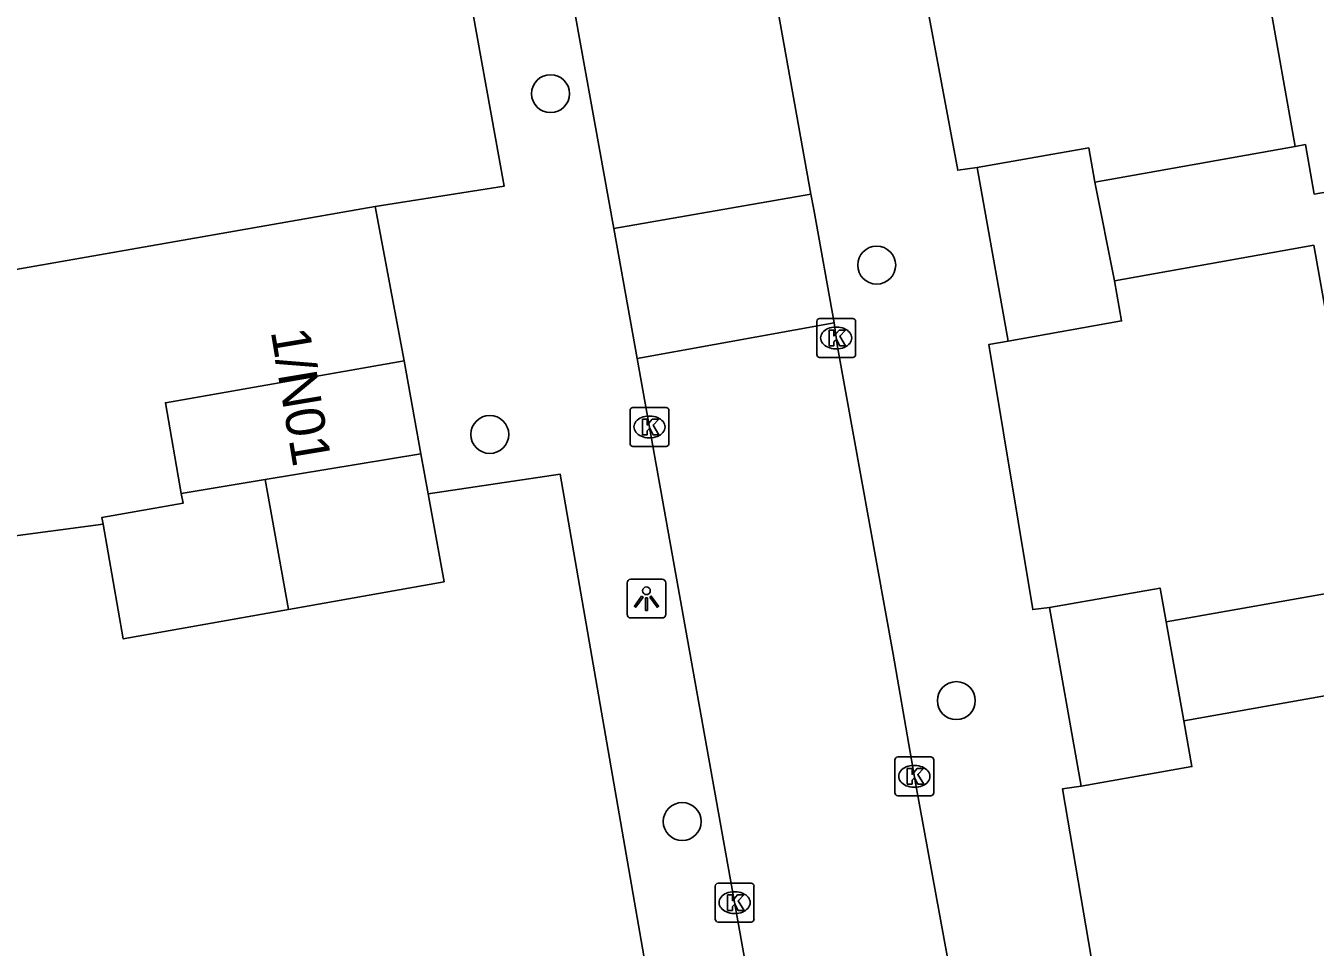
# Model space of a CAD drawing. Extents: x 157793 to 159380, y 380882 to 382313.
# Drawn here: x 158299.54 to 158332.75, y 381290.53 to 381314.27 of the extents above; entities that cross this region are included whole.
import ezdxf

# ---------------------------------------------------------------- set-up
doc = ezdxf.new("R2010")
doc.units = 0
for name, color, linetype in [('IMGEO_Boom', 7, 'Continuous'), ('IMGEO_Kolk', 7, 'Continuous'), ('IMGEO_Lichtpunt', 7, 'Continuous'), ('IMGEO_Pand', 7, 'Continuous'), ('IMGEO_Pand_nummerreeks', 7, 'Continuous'), ('IMGEO_Rijbaan_lokaal_open', 7, 'Continuous'), ('IMGEO_Voetpad_open', 7, 'Continuous')]:
    doc.layers.add(name, color=color, linetype=linetype)

msp = doc.modelspace()

# ---------------------------------------------------------------- linework, layer by layer
at = {"layer": 'IMGEO_Boom'}
for centre in [(158313.056, 381312.521), (158321.458, 381308.104), (158311.492, 381303.741), (158323.509, 381296.883), (158316.447, 381293.768)]:
    msp.add_circle(centre, 0.489, dxfattribs=at)
at = {"layer": 'IMGEO_Kolk'}
for p, q in [((158319.913, 381305.801), (158319.913, 381306.653)), ((158319.988, 381306.727), (158320.84, 381306.727)), ((158320.914, 381306.653), (158320.914, 381305.801)), ((158320.401, 381306.507), (158320.426, 381306.507)), ((158320.84, 381305.727), (158319.988, 381305.727)), ((158320.424, 381305.947), (158320.399, 381305.947)), ((158315.104, 381303.509), (158315.104, 381304.361)), ((158315.179, 381304.435), (158316.031, 381304.435)), ((158316.105, 381304.361), (158316.105, 381303.509)), ((158315.592, 381304.215), (158315.617, 381304.215)), ((158315.615, 381303.655), (158315.59, 381303.655)), ((158316.031, 381303.435), (158315.179, 381303.435)), ((158321.925, 381294.507), (158321.925, 381295.359)), ((158322, 381295.433), (158322.852, 381295.433)), ((158322.926, 381295.359), (158322.926, 381294.507)), ((158322.413, 381295.213), (158322.438, 381295.213)), ((158322.852, 381294.433), (158322, 381294.433)), ((158322.436, 381294.653), (158322.411, 381294.653)), ((158317.296, 381291.253), (158317.296, 381292.105)), ((158317.371, 381292.179), (158318.223, 381292.179)), ((158318.297, 381292.105), (158318.297, 381291.253)), ((158317.784, 381291.959), (158317.809, 381291.959)), ((158317.807, 381291.399), (158317.782, 381291.399)), ((158318.223, 381291.179), (158317.371, 381291.179))]:
    msp.add_line(p, q, dxfattribs=at)
for points in [[(158319.913, 381305.801), (158319.913, 381306.653)], [(158319.988, 381306.727), (158320.84, 381306.727)], [(158320.914, 381306.653), (158320.914, 381305.801)], [(158320.234, 381306.427), (158320.357, 381306.427), (158320.357, 381306.276), (158320.487, 381306.427), (158320.651, 381306.427), (158320.505, 381306.276), (158320.658, 381306.027), (158320.506, 381306.027), (158320.421, 381306.191), (158320.357, 381306.124), (158320.357, 381306.027), (158320.234, 381306.027), (158320.234, 381306.427)], [(158320.84, 381305.727), (158319.988, 381305.727)], [(158315.104, 381303.509), (158315.104, 381304.361)], [(158315.179, 381304.435), (158316.031, 381304.435)], [(158316.105, 381304.361), (158316.105, 381303.509)], [(158315.425, 381304.135), (158315.548, 381304.135), (158315.548, 381303.984), (158315.678, 381304.135), (158315.842, 381304.135), (158315.696, 381303.984), (158315.849, 381303.735), (158315.697, 381303.735), (158315.612, 381303.899), (158315.548, 381303.832), (158315.548, 381303.735), (158315.425, 381303.735), (158315.425, 381304.135)], [(158316.031, 381303.435), (158315.179, 381303.435)], [(158321.925, 381294.507), (158321.925, 381295.359)], [(158322, 381295.433), (158322.852, 381295.433)], [(158322.926, 381295.359), (158322.926, 381294.507)], [(158322.246, 381295.133), (158322.369, 381295.133), (158322.369, 381294.982), (158322.499, 381295.133), (158322.663, 381295.133), (158322.517, 381294.982), (158322.67, 381294.733), (158322.518, 381294.733), (158322.433, 381294.897), (158322.369, 381294.83), (158322.369, 381294.733), (158322.246, 381294.733), (158322.246, 381295.133)], [(158322.852, 381294.433), (158322, 381294.433)], [(158317.296, 381291.253), (158317.296, 381292.105)], [(158317.371, 381292.179), (158318.223, 381292.179)], [(158318.297, 381292.105), (158318.297, 381291.253)], [(158317.617, 381291.879), (158317.74, 381291.879), (158317.74, 381291.728), (158317.87, 381291.879), (158318.034, 381291.879), (158317.888, 381291.728), (158318.041, 381291.479), (158317.889, 381291.479), (158317.804, 381291.643), (158317.74, 381291.576), (158317.74, 381291.479), (158317.617, 381291.479), (158317.617, 381291.879)], [(158318.223, 381291.179), (158317.371, 381291.179)]]:
    msp.add_lwpolyline(points, dxfattribs=at)
for centre, start, end in [((158319.99, 381306.651), 91.552, 178.448), ((158319.99, 381306.651), 91.552, 178.448), ((158320.838, 381306.651), 1.552, 88.448), ((158320.838, 381306.651), 1.552, 88.448), ((158319.99, 381305.803), 181.552, 268.448), ((158319.99, 381305.803), 181.552, 268.448), ((158320.838, 381305.803), 271.552, 358.448), ((158320.838, 381305.803), 271.552, 358.448), ((158315.181, 381304.359), 91.552, 178.448), ((158315.181, 381304.359), 91.552, 178.448), ((158316.029, 381304.359), 1.552, 88.448), ((158316.029, 381304.359), 1.552, 88.448), ((158315.181, 381303.511), 181.552, 268.448), ((158315.181, 381303.511), 181.552, 268.448), ((158316.029, 381303.511), 271.552, 358.448), ((158316.029, 381303.511), 271.552, 358.448), ((158322.002, 381295.357), 91.552, 178.448), ((158322.002, 381295.357), 91.552, 178.448), ((158322.85, 381295.357), 1.552, 88.448), ((158322.85, 381295.357), 1.552, 88.448), ((158322.002, 381294.509), 181.552, 268.448), ((158322.002, 381294.509), 181.552, 268.448), ((158322.85, 381294.509), 271.552, 358.448), ((158322.85, 381294.509), 271.552, 358.448), ((158317.373, 381292.103), 91.552, 178.448), ((158317.373, 381292.103), 91.552, 178.448), ((158318.221, 381292.103), 1.552, 88.448), ((158318.221, 381292.103), 1.552, 88.448), ((158317.373, 381291.255), 181.552, 268.448), ((158317.373, 381291.255), 181.552, 268.448), ((158318.221, 381291.255), 271.552, 358.448), ((158318.221, 381291.255), 271.552, 358.448)]:
    msp.add_arc(centre, 0.0765, start, end, dxfattribs=at)
for centre, major_axis, ratio, start_param, end_param in [((158320.4, 381306.227), (-0.387, 0.002), 0.722429, 4.712389, 7.853982), ((158320.425, 381306.227), (-0.39, 0.002), 0.717154, 1.570796, 4.712389), ((158315.591, 381303.935), (-0.387, 0.002), 0.722429, 4.712389, 7.853982), ((158315.616, 381303.935), (-0.39, 0.002), 0.717154, 1.570796, 4.712389), ((158322.412, 381294.933), (-0.387, 0.002), 0.722429, 4.712389, 7.853982), ((158322.437, 381294.933), (-0.39, 0.002), 0.717154, 1.570796, 4.712389), ((158317.783, 381291.679), (-0.387, 0.002), 0.722429, 4.712389, 7.853982), ((158317.808, 381291.679), (-0.39, 0.002), 0.717154, 1.570796, 4.712389)]:
    msp.add_ellipse(centre, major_axis=major_axis, ratio=ratio, start_param=start_param, end_param=end_param, dxfattribs=at)
at = {"layer": 'IMGEO_Lichtpunt'}
for p, q in [((158315.93, 381300.01), (158315.122, 381300.01)), ((158315.93, 381300.01), (158315.122, 381300.01)), ((158315.028, 381299.915), (158315.028, 381299.108)), ((158315.028, 381299.915), (158315.028, 381299.108)), ((158316.024, 381299.108), (158316.024, 381299.915)), ((158316.024, 381299.108), (158316.024, 381299.915)), ((158315.122, 381299.014), (158315.93, 381299.014)), ((158315.122, 381299.014), (158315.93, 381299.014))]:
    msp.add_line(p, q, dxfattribs=at)
for points in [[(158315.402, 381299.579), (158315.441, 381299.551), (158315.253, 381299.289), (158315.215, 381299.316), (158315.402, 381299.579)], [(158315.504, 381299.531), (158315.551, 381299.531), (158315.551, 381299.209), (158315.504, 381299.209), (158315.504, 381299.531)], [(158315.614, 381299.551), (158315.652, 381299.578), (158315.839, 381299.316), (158315.8, 381299.288), (158315.614, 381299.551)]]:
    msp.add_lwpolyline(points, dxfattribs=at)
msp.add_circle((158315.527, 381299.713), 0.0994, dxfattribs=at)
for centre, start, end in [((158315.122, 381299.915), 90, 180), ((158315.122, 381299.915), 90, 180), ((158315.93, 381299.915), 0, 90), ((158315.93, 381299.915), 0, 90), ((158315.122, 381299.108), 180, 270), ((158315.122, 381299.108), 180, 270), ((158315.93, 381299.108), 270, 0), ((158315.93, 381299.108), 270, 360)]:
    msp.add_arc(centre, 0.0946, start, end, dxfattribs=at)
at = {"layer": 'IMGEO_Pand'}
for points in [[(158331.191, 381315.291), (158331.238, 381315.028), (158331.539, 381315.081), (158332.236, 381311.161)], [(158342.946, 381311.706), (158332.728, 381309.936), (158332.501, 381311.208), (158332.236, 381311.161)], [(158327.075, 381310.244), (158326.919, 381311.125), (158324.049, 381310.615)], [(158332.236, 381311.161), (158327.075, 381310.244)], [(158324.843, 381306.147), (158324.049, 381310.615)], [(158327.075, 381310.244), (158327.581, 381307.703)], [(158327.581, 381307.703), (158332.714, 381308.615), (158333.486, 381304.269), (158333.173, 381304.213), (158333.208, 381304.016)], [(158324.843, 381306.147), (158327.765, 381306.666), (158327.581, 381307.703)], [(158303.546, 381302.22), (158303.135, 381304.558), (158309.288, 381305.639)], [(158309.288, 381305.639), (158309.719, 381303.244)], [(158305.708, 381302.579), (158309.719, 381303.244)], [(158309.719, 381303.244), (158309.906, 381302.208)], [(158303.546, 381302.22), (158305.708, 381302.579)], [(158305.708, 381302.579), (158306.303, 381299.232)], [(158301.532, 381301.426), (158301.501, 381301.602), (158303.59, 381301.969), (158303.546, 381302.22)], [(158309.906, 381302.208), (158310.313, 381299.946), (158306.303, 381299.232)], [(158306.303, 381299.232), (158302.05, 381298.474), (158301.532, 381301.426)], [(158328.914, 381298.91), (158328.758, 381299.785), (158325.91, 381299.279)], [(158334.31, 381299.869), (158328.914, 381298.91)], [(158326.727, 381294.678), (158325.91, 381299.279)], [(158328.914, 381298.91), (158329.37, 381296.36)], [(158329.37, 381296.36), (158334.734, 381297.313), (158335.466, 381293.19), (158335.068, 381293.119), (158335.108, 381292.894)], [(158326.727, 381294.678), (158329.578, 381295.185), (158329.37, 381296.36)]]:
    msp.add_lwpolyline(points, dxfattribs=at)
at = {"layer": 'IMGEO_Rijbaan_lokaal_open'}
for points in [[(158314.742, 381338.017), (158316.475, 381328.47), (158317.829, 381320.679), (158318.433, 381317.367), (158319.757, 381309.931)], [(158314.685, 381309.049), (158309.616, 381337.143)], [(158314.685, 381309.049), (158319.757, 381309.931)], [(158319.757, 381309.931), (158319.835, 381309.534), (158320.358, 381306.618)], [(158315.291, 381305.694), (158314.685, 381309.049)], [(158320.358, 381306.618), (158315.291, 381305.694)], [(158320.358, 381306.618), (158320.447, 381305.996), (158321.883, 381298.081), (158322.464, 381294.712), (158323.906, 381286.839), (158324.362, 381284.168), (158325.77, 381276.366), (158326.339, 381272.778), (158326.591, 381271.23)], [(158321.166, 381272.169), (158320.963, 381273.407), (158320.866, 381274.513), (158315.291, 381305.694)]]:
    msp.add_lwpolyline(points, dxfattribs=at)
at = {"layer": 'IMGEO_Voetpad_open'}
for points in [[(158308.536, 381309.615), (158311.865, 381310.138), (158307.943, 381331.828), (158306.207, 381332.961)], [(158324.049, 381310.615), (158323.544, 381310.549), (158322.287, 381317.305), (158322.836, 381317.359)], [(158291.684, 381306.656), (158308.536, 381309.615)], [(158308.536, 381309.615), (158309.288, 381305.639)], [(158325.91, 381299.279), (158325.478, 381299.231), (158324.348, 381306.061), (158324.843, 381306.147)], [(158309.906, 381302.208), (158313.302, 381302.722), (158317.903, 381276.217), (158318.288, 381274.019)], [(158298.542, 381301.035), (158298.946, 381301.088), (158301.532, 381301.426)], [(158327.928, 381287.95), (158327.383, 381287.904), (158326.241, 381294.61), (158326.727, 381294.678)]]:
    msp.add_lwpolyline(points, dxfattribs=at)

# ---------------------------------------------------------------- texts
at = {"layer": 'IMGEO_Pand_nummerreeks'}
msp.add_text('1/N01', height=1, rotation=279.4623, dxfattribs=at).set_placement((158305.847, 381306.4))

doc.saveas('drawing.dxf')
